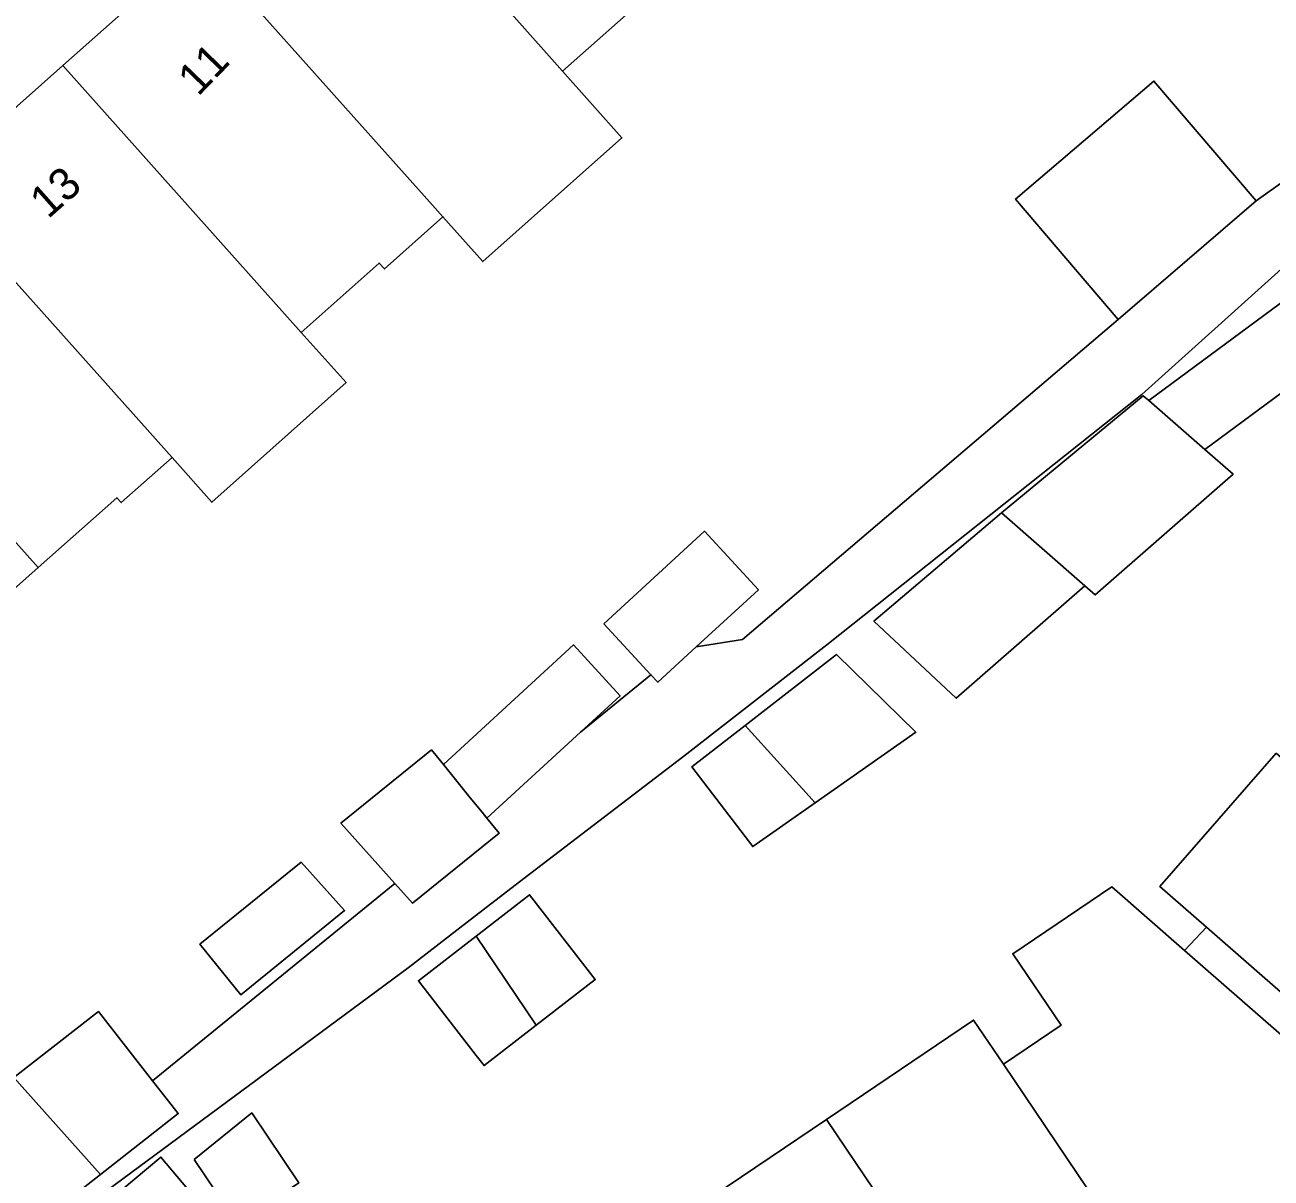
# Model space of a CAD drawing. Extents: x 159960 to 160866, y 382700 to 383354.
# Drawn here: x 160506.14 to 160544.94, y 382969.69 to 383005.61 of the extents above; entities that cross this region are included whole.
import ezdxf

# ---------------------------------------------------------------- set-up
doc = ezdxf.new("R2010")
doc.units = 0
for name, color, linetype in [('IMGEO_Erf', 7, 'Continuous'), ('IMGEO_Pand', 7, 'Continuous'), ('IMGEO_Pand_nummerreeks', 7, 'Continuous'), ('IMGEO_Pand_overbouw', 7, 'Continuous'), ('IMGEO_Voetpad_open', 7, 'Continuous')]:
    doc.layers.add(name, color=color, linetype=linetype)

msp = doc.modelspace()

# ---------------------------------------------------------------- linework, layer by layer
at = {"layer": 'IMGEO_Erf'}
for points in [[(160525.67, 383006.652), (160522.883, 383004.172), (160524.73, 383002.094), (160520.392, 382998.239), (160519.153, 382999.637), (160517.335, 382998.012), (160517.173, 382998.195), (160514.741, 382996.036), (160516.136, 382994.473), (160511.962, 382990.745), (160510.719, 382992.137), (160509.137, 382990.733), (160509.003, 382990.884), (160506.55, 382988.707), (160504.528, 382986.911)], [(160505.796, 382972.82), (160508.424, 382974.877), (160510.115, 382972.716), (160517.656, 382978.866), (160515.976, 382980.746), (160518.796, 382983.03), (160519.169, 382982.57), (160523.216, 382986.297), (160524.671, 382984.717), (160523.439, 382983.583), (160525.63, 382985.37), (160524.166, 382986.959), (160527.296, 382989.842), (160528.978, 382988.015), (160527.045, 382986.235), (160528.482, 382986.466), (160540.183, 382996.441), (160536.987, 383000.19), (160541.297, 383003.865), (160544.475, 383000.137), (160548.312, 383002.87)], [(160545.264, 382998.014), (160540.914, 382994.096), (160531.11, 382986.297), (160526.654, 382982.83), (160521.538, 382978.92), (160519.905, 382977.656), (160518.076, 382976.241), (160499.576, 382962.557)], [(160526.252, 382968.237), (160531.102, 382971.516), (160535.68, 382974.612), (160536.607, 382973.237), (160538.403, 382974.45), (160536.898, 382976.678), (160539.98, 382978.761), (160542.248, 382976.778), (160542.929, 382977.51), (160541.479, 382978.777), (160545.105, 382982.931)]]:
    msp.add_lwpolyline(points, dxfattribs=at)
for points in [[(160532.575, 382987.035), (160536.546, 382990.412), (160540.964, 382994.061), (160541.135, 382993.911), (160545.912, 382997.447), (160550.029, 383000.934), (160551.457, 382999.686), (160547.34, 382996.199), (160547.657, 382995.922), (160542.88, 382992.386), (160543.761, 382991.616), (160539.466, 382987.859), (160539.143, 382988.141), (160535.137, 382984.637)], [(160526.906, 382982.501), (160528.565, 382983.788), (160531.414, 382985.999), (160533.877, 382983.58), (160530.749, 382981.384), (160528.803, 382980.018)], [(160516.092, 382978.021), (160512.858, 382975.401), (160511.586, 382976.972), (160514.744, 382979.53)], [(160518.389, 382975.836), (160520.192, 382977.23), (160521.852, 382978.514), (160523.897, 382975.873), (160522.063, 382974.453), (160520.435, 382973.192), (160520.194, 382973.503)], [(160550.515, 382970.88), (160542.929, 382977.51), (160542.248, 382976.778), (160549.833, 382970.148)], [(160511.408, 382970.271), (160513.2, 382971.718), (160514.665, 382969.538), (160512.76, 382968.259)], [(160506.602, 382967.187), (160510.373, 382970.341), (160512.028, 382968.362), (160508.257, 382965.208)]]:
    msp.add_lwpolyline(points, close=True, dxfattribs=at)
at = {"layer": 'IMGEO_Pand'}
for points in [[(160515.352, 383012.646), (160522.883, 383004.172), (160525.67, 383006.652), (160525.913, 383006.38), (160528.747, 383008.902), (160525.281, 383012.802), (160524.231, 383011.869), (160519.924, 383016.714)], [(160515.352, 383012.646), (160511, 383008.773), (160511.574, 383008.127), (160518.829, 383000), (160519.153, 382999.637), (160520.392, 382998.239), (160524.73, 383002.094), (160522.883, 383004.172)], [(160507.318, 383004.348), (160511.201, 383000), (160514.741, 382996.036), (160517.173, 382998.195), (160517.335, 382998.012), (160519.153, 382999.637), (160518.829, 383000), (160511.574, 383008.127)], [(160507.318, 383004.348), (160503.134, 383000.632), (160503.698, 383000), (160510.719, 382992.137), (160511.962, 382990.745), (160516.136, 382994.473), (160514.741, 382996.036), (160511.201, 383000)], [(160541.297, 383003.865), (160536.987, 383000.19), (160540.183, 382996.441), (160544.475, 383000.137)], [(160510.719, 382992.137), (160503.698, 383000), (160503.134, 383000.632), (160502.422, 383000), (160500, 382997.849), (160499.101, 382997.049), (160500, 382996.042), (160506.55, 382988.707), (160509.003, 382990.884), (160509.137, 382990.733)], [(160547.34, 382996.199), (160545.912, 382997.447), (160541.135, 382993.911), (160542.88, 382992.386), (160547.657, 382995.922)], [(160506.55, 382988.707), (160500, 382996.042), (160499.101, 382997.049), (160494.966, 382993.372), (160500, 382987.734), (160502.581, 382984.844), (160504.696, 382986.721), (160504.528, 382986.911)], [(160542.88, 382992.386), (160541.135, 382993.911), (160540.964, 382994.061), (160536.546, 382990.412), (160539.143, 382988.141), (160539.466, 382987.859), (160543.761, 382991.616)], [(160539.143, 382988.141), (160536.546, 382990.412), (160532.575, 382987.035), (160535.137, 382984.637)], [(160524.166, 382986.959), (160525.63, 382985.37), (160525.848, 382985.133), (160527.045, 382986.235), (160528.978, 382988.015), (160527.296, 382989.842)], [(160519.169, 382982.57), (160520.004, 382981.539), (160520.374, 382981.083), (160520.523, 382980.898), (160523.439, 382983.583), (160524.671, 382984.717), (160523.216, 382986.297)], [(160528.565, 382983.788), (160530.749, 382981.384), (160533.877, 382983.58), (160531.414, 382985.999)], [(160528.565, 382983.788), (160526.906, 382982.501), (160528.803, 382980.018), (160530.749, 382981.384)], [(160520.523, 382980.898), (160520.374, 382981.083), (160520.004, 382981.539), (160519.169, 382982.57), (160518.796, 382983.03), (160515.976, 382980.746), (160517.656, 382978.866), (160518.208, 382978.248), (160520.902, 382980.43)], [(160545.105, 382982.931), (160541.479, 382978.777), (160542.929, 382977.51), (160550.515, 382970.88), (160550.924, 382971.32), (160552.035, 382971.394), (160553.225, 382972.754), (160552.903, 382973.699), (160554.1, 382975.067)], [(160512.858, 382975.401), (160516.092, 382978.021), (160514.744, 382979.53), (160511.586, 382976.972)], [(160542.248, 382976.778), (160539.98, 382978.761), (160536.898, 382976.678), (160538.403, 382974.45), (160536.607, 382973.237), (160542.83, 382964.001), (160548.525, 382967.83), (160547.997, 382968.615), (160549.091, 382969.35), (160549.833, 382970.148)], [(160520.192, 382977.23), (160522.063, 382974.453), (160523.897, 382975.873), (160521.852, 382978.514)], [(160520.192, 382977.23), (160518.389, 382975.836), (160520.194, 382973.503), (160520.435, 382973.192), (160522.063, 382974.453)], [(160510.115, 382972.716), (160508.424, 382974.877), (160505.796, 382972.82), (160508.489, 382969.804), (160510.911, 382971.699)], [(160536.607, 382973.237), (160535.68, 382974.612), (160531.102, 382971.516), (160538.244, 382960.918), (160542.83, 382964.001)], [(160505.796, 382972.82), (160502.532, 382970.266), (160504.459, 382967.804), (160505.019, 382967.088), (160508.489, 382969.804)], [(160511.408, 382970.271), (160512.76, 382968.259), (160514.665, 382969.538), (160513.2, 382971.718)], [(160526.252, 382968.237), (160532.921, 382958.341), (160533.536, 382958.755), (160534.353, 382958.354), (160535.941, 382959.422), (160535.878, 382960.35), (160537.452, 382961.408), (160537.926, 382960.704), (160538.244, 382960.918), (160531.102, 382971.516)], [(160512.028, 382968.362), (160510.373, 382970.341), (160506.602, 382967.187), (160508.257, 382965.208)]]:
    msp.add_lwpolyline(points, close=True, dxfattribs=at)
at = {"layer": 'IMGEO_Pand_overbouw'}
msp.add_lwpolyline([(160550.515, 382970.88), (160542.929, 382977.51), (160542.248, 382976.778), (160549.833, 382970.148)], close=True, dxfattribs=at)
at = {"layer": 'IMGEO_Voetpad_open'}
for points in [[(160503.134, 383000.632), (160507.318, 383004.348), (160511.574, 383008.127), (160511, 383008.773), (160515.352, 383012.646), (160519.924, 383016.714), (160520.085, 383016.857), (160520.205, 383016.722), (160525.653, 383021.57), (160530.241, 383025.653), (160534.784, 383029.696), (160534.919, 383029.816), (160534.814, 383029.933), (160532.292, 383032.931), (160517.049, 383019.372), (160516.594, 383018.967), (160508.67, 383011.861), (160506.219, 383009.663), (160500, 383004.175)], [(160548.312, 383002.87), (160544.475, 383000.137), (160540.183, 382996.441), (160528.482, 382986.466), (160527.045, 382986.235), (160525.848, 382985.133), (160525.63, 382985.37), (160523.439, 382983.583), (160520.523, 382980.898), (160520.902, 382980.43), (160518.208, 382978.248), (160517.656, 382978.866), (160510.115, 382972.716), (160510.911, 382971.699), (160508.489, 382969.804), (160505.019, 382967.088)], [(160499.576, 382962.557), (160518.076, 382976.241), (160519.905, 382977.656), (160521.538, 382978.92), (160526.654, 382982.83), (160531.11, 382986.297), (160540.914, 382994.096), (160545.264, 382998.014)]]:
    msp.add_lwpolyline(points, dxfattribs=at)

# ---------------------------------------------------------------- texts
at = {"layer": 'IMGEO_Pand_nummerreeks'}
for s, rotation, p in [('11', 45.8997, (160511.529, 383003.366)), ('13', 41.5664, (160506.855, 382999.548))]:
    msp.add_text(s, height=1, rotation=rotation, dxfattribs=at).set_placement(p)

doc.saveas('drawing.dxf')
